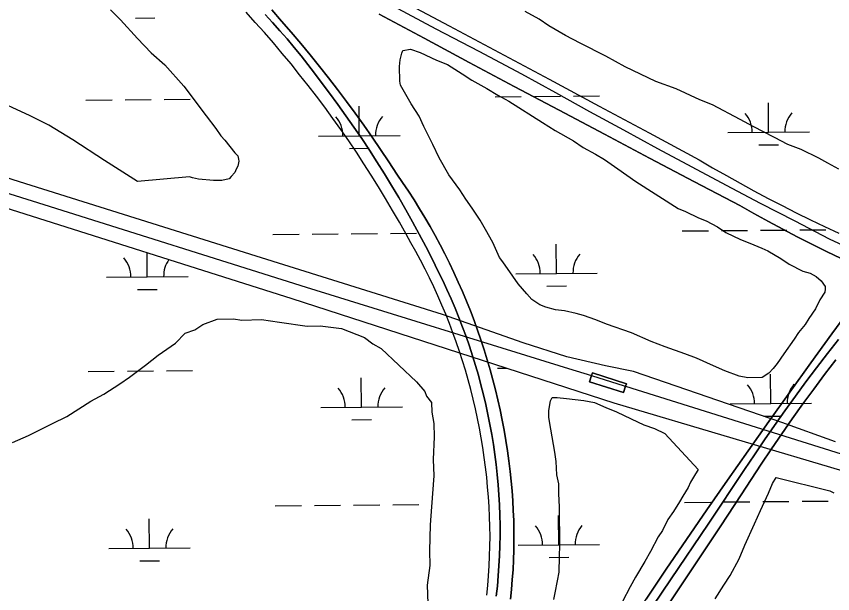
# Model space of a CAD drawing. Extents: x 3568792 to 3606828, y 529143 to 554785.
# Drawn here: x 3599990 to 3600991, y 537336 to 538044 of the extents above; entities that cross this region are included whole.
import ezdxf

# ---------------------------------------------------------------- set-up
doc = ezdxf.new("R2010")
doc.units = 0
for name, color, linetype in [('V-BRDG-OTLN', 7, 'Continuous'), ('V-RAIL-TRAK', 7, 'Continuous'), ('V-ROAD-CNTR', 7, 'Continuous'), ('V-SITE-VEGE', 7, 'Continuous'), ('V-WETL-SWMP', 7, 'Continuous')]:
    doc.layers.add(name, color=color, linetype=linetype)

msp = doc.modelspace()

# ---------------------------------------------------------------- linework, layer by layer
at = {"layer": 'V-BRDG-OTLN'}
for points in [[(3600460, 538065.4), (3600521.2, 538032.6), (3600582.5, 537999.8), (3600643.7, 537967), (3600704.9, 537934.2), (3600766.2, 537901.4), (3600827.4, 537868.5), (3600844.1, 537858.7), (3600860.9, 537849), (3600877.8, 537839.5), (3600894.8, 537830.2), (3600912, 537821.1), (3600929.2, 537812.2), (3600946.5, 537803.4), (3600963.9, 537794.8), (3600981.4, 537786.5), (3600999, 537778.3)], [(3600567.1, 537334.5), (3600568.3, 537346.4), (3600569.3, 537358.4), (3600570.1, 537370.4), (3600570.6, 537382.4), (3600571, 537394.5), (3600571.2, 537406.5), (3600571, 537418.6), (3600570.6, 537430.8), (3600570, 537442.9), (3600569.2, 537455.1), (3600568.2, 537467.2), (3600567.1, 537479.3), (3600565.7, 537491.4), (3600564.1, 537503.4), (3600562.3, 537515.5), (3600560.3, 537527.5), (3600558.1, 537539.4), (3600555.7, 537551.3), (3600553.2, 537563.2), (3600550.4, 537575.1), (3600547.4, 537586.8), (3600544.3, 537598.6), (3600540.9, 537610.3), (3600537.3, 537621.9), (3600533.6, 537633.5), (3600529.7, 537645), (3600525.6, 537656.4), (3600521.3, 537667.8), (3600516.8, 537679.1), (3600512.1, 537690.3), (3600507.2, 537701.4), (3600502.2, 537712.5), (3600496.9, 537723.5), (3600491.5, 537734.4), (3600485.9, 537745.2), (3600480.2, 537755.9), (3600474.2, 537766.5), (3600468.1, 537777), (3600460, 537791.7), (3600451.6, 537806.3), (3600443.1, 537820.8), (3600434.4, 537835.2), (3600425.5, 537849.4), (3600416.4, 537863.6), (3600407.2, 537877.7), (3600397.8, 537891.6), (3600388.2, 537905.4), (3600378.4, 537919.1), (3600368.5, 537932.7), (3600358.4, 537946.2), (3600348.2, 537959.5), (3600337.7, 537972.7), (3600327.2, 537985.8), (3600316.4, 537998.8), (3600305.5, 538011.6), (3600294.5, 538024.3), (3600283.2, 538036.8), (3600271.9, 538049.2)], [(3600596.2, 537329.7), (3600597.4, 537341.7), (3600598.4, 537353.7), (3600599.3, 537365.8), (3600599.9, 537377.9), (3600600.2, 537389.9), (3600600.4, 537402), (3600600.4, 537414.1), (3600600.2, 537426.2), (3600599.7, 537438.3), (3600599.1, 537450.3), (3600598.2, 537462.4), (3600597.1, 537474.4), (3600595.8, 537486.4), (3600594.3, 537499.1), (3600592.5, 537511.7), (3600590.6, 537524.2), (3600588.4, 537536.8), (3600586.1, 537549.2), (3600583.5, 537561.7), (3600580.7, 537574.1), (3600577.8, 537586.5), (3600574.6, 537598.8), (3600571.2, 537611), (3600567.7, 537623.2), (3600563.9, 537635.4), (3600560, 537647.5), (3600555.8, 537659.5), (3600551.5, 537671.4), (3600547, 537683.3), (3600542.2, 537695.1), (3600537.3, 537706.9), (3600532.2, 537718.5), (3600526.9, 537730.1), (3600521.5, 537741.5), (3600515.8, 537752.9), (3600509.9, 537764.2), (3600503.9, 537775.4), (3600497.7, 537786.5), (3600491.3, 537797.5), (3600484.8, 537808.4), (3600478, 537819.1), (3600471.1, 537829.8), (3600464, 537840.4), (3600456.8, 537850.8), (3600446.9, 537865.9), (3600436.9, 537881), (3600426.6, 537895.9), (3600416.2, 537910.7), (3600405.7, 537925.4), (3600395, 537939.9), (3600384.1, 537954.4), (3600373.1, 537968.7), (3600361.9, 537982.9), (3600350.5, 537997), (3600339, 538011), (3600327.4, 538024.8), (3600315.5, 538038.5), (3600303.6, 538052.1)], [(3600303.6, 538052.1), (3600315.5, 538038.5), (3600327.4, 538024.8), (3600339, 538011), (3600350.5, 537997), (3600361.9, 537982.9), (3600373.1, 537968.7), (3600384.1, 537954.4), (3600395, 537939.9), (3600405.7, 537925.4), (3600416.2, 537910.7), (3600426.6, 537895.9), (3600436.9, 537881), (3600446.9, 537865.9), (3600456.8, 537850.8), (3600464, 537840.4), (3600471.1, 537829.8), (3600478, 537819.1), (3600484.8, 537808.4), (3600491.3, 537797.5)], [(3600451.9, 538057.1), (3600504.5, 538029.1), (3600557.2, 538001.4), (3600609.9, 537973.8), (3600651.5, 537950.7), (3600693.1, 537927.7), (3600734.8, 537904.9), (3600776.6, 537882.2), (3600818.5, 537859.7), (3600860.5, 537837.4), (3600902.5, 537815.3), (3600944.7, 537793.4), (3600987, 537771.6), (3601003.7, 537763.8)], [(3600295.2, 538046.4), (3600304.4, 538036.6), (3600313.4, 538026.6), (3600322.3, 538016.5), (3600331, 538006.2), (3600339.5, 537995.7), (3600347.9, 537985.2), (3600356, 537974.5), (3600364, 537963.6), (3600374.3, 537950), (3600384.5, 537936.3), (3600394.4, 537922.4), (3600404.2, 537908.4), (3600413.8, 537894.3), (3600423.3, 537880.1), (3600432.5, 537865.7), (3600441.6, 537851.2), (3600450.5, 537836.7), (3600459.2, 537822), (3600467.8, 537807.2), (3600476.1, 537792.3), (3600484.3, 537777.3), (3600492.3, 537762.1), (3600500, 537746.9), (3600507.6, 537731.6), (3600513.1, 537720.5), (3600518.3, 537709.2), (3600523.4, 537697.9), (3600528.3, 537686.4), (3600532.9, 537674.9), (3600537.4, 537663.3), (3600541.7, 537651.7), (3600545.8, 537639.9), (3600549.6, 537628.1), (3600553.3, 537616.2), (3600556.8, 537604.3), (3600560, 537592.3), (3600563.1, 537580.3), (3600565.9, 537568.2), (3600568.5, 537556), (3600571, 537543.9), (3600573.2, 537531.6), (3600575.2, 537519.4), (3600577, 537507.1), (3600578.6, 537494.7), (3600579.9, 537482.4), (3600581.1, 537470), (3600582.1, 537457.6), (3600582.8, 537445.2), (3600583.3, 537432.8), (3600583.5, 537420.4), (3600583.4, 537407.9), (3600583.1, 537395.5), (3600582.7, 537383), (3600582, 537370.6), (3600581.2, 537358.2), (3600580.1, 537345.8), (3600578.8, 537333.4)], [(3600435.3, 538046.9), (3600490.4, 538017.3), (3600545.6, 537987.8), (3600600.8, 537958.4), (3600656.1, 537929), (3600711.4, 537899.7), (3600766.7, 537870.5), (3600822, 537841.3), (3600877.4, 537812.2), (3600894.8, 537802.4), (3600912.4, 537792.7), (3600930, 537783.2), (3600947.8, 537773.9), (3600965.7, 537764.8), (3600983.6, 537755.9), (3601001.7, 537747.2)], [(3601001.7, 537747.2), (3600983.6, 537755.9), (3600965.7, 537764.8), (3600947.8, 537773.9), (3600930, 537783.2), (3600912.4, 537792.7), (3600894.8, 537802.4), (3600877.4, 537812.2), (3600822, 537841.3), (3600766.7, 537870.5), (3600711.4, 537899.7), (3600656.1, 537929), (3600600.8, 537958.4), (3600545.6, 537987.8), (3600490.4, 538017.3), (3600435.3, 538046.9)], [(3600491.3, 537797.5), (3600497.7, 537786.5), (3600503.9, 537775.4), (3600509.9, 537764.2), (3600515.8, 537752.9), (3600521.5, 537741.5), (3600526.9, 537730.1), (3600532.2, 537718.5), (3600537.3, 537706.9), (3600542.2, 537695.1), (3600547, 537683.3), (3600551.5, 537671.4), (3600555.8, 537659.5), (3600560, 537647.5), (3600563.9, 537635.4), (3600567.7, 537623.2), (3600571.2, 537611), (3600574.6, 537598.8), (3600577.8, 537586.5), (3600580.7, 537574.1), (3600583.5, 537561.7), (3600586.1, 537549.2), (3600588.4, 537536.8), (3600590.6, 537524.2), (3600592.5, 537511.7), (3600594.3, 537499.1), (3600595.8, 537486.4), (3600597.1, 537474.4), (3600598.2, 537462.4), (3600599.1, 537450.3), (3600599.7, 537438.3), (3600600.2, 537426.2), (3600600.4, 537414.1), (3600600.4, 537402), (3600600.2, 537389.9), (3600599.9, 537377.9), (3600599.3, 537365.8), (3600598.4, 537353.7), (3600597.4, 537341.7), (3600596.2, 537329.7)], [(3600660.6, 537176.8), (3600673.9, 537195.9), (3600687.1, 537215.1), (3600700.1, 537234.4), (3600712.9, 537253.8), (3600725.5, 537273.3), (3600737.9, 537293), (3600762.5, 537329.7), (3600787.1, 537366.3), (3600812, 537402.7), (3600837, 537439.1), (3600862.2, 537475.4), (3600887.5, 537511.6), (3600913, 537547.6), (3600938.6, 537583.6), (3600964.4, 537619.4), (3600990.4, 537655.1), (3601016.5, 537690.7)], [(3601016.5, 537690.7), (3600990.4, 537655.1), (3600964.4, 537619.4), (3600938.6, 537583.6), (3600913, 537547.6), (3600887.5, 537511.6), (3600862.2, 537475.4), (3600837, 537439.1), (3600812, 537402.7), (3600787.1, 537366.3), (3600762.5, 537329.7)], [(3600748.1, 537287.9), (3600793.4, 537354.7), (3600838.5, 537421.6), (3600883.3, 537488.6), (3600895.4, 537506.8), (3600907.7, 537524.9), (3600920.1, 537542.8), (3600932.8, 537560.7), (3600945.5, 537578.4), (3600958.5, 537596), (3600971.6, 537613.5), (3600984.9, 537630.9), (3600998.3, 537648.2)], [(3600778, 537305.6), (3600803.6, 537343.5), (3600828.9, 537381.5), (3600854.1, 537419.6), (3600879.2, 537457.8), (3600891.3, 537476.6), (3600903.7, 537495.4), (3600916.2, 537514), (3600928.9, 537532.5), (3600941.8, 537550.9), (3600954.8, 537569.1), (3600968, 537587.3), (3600981.4, 537605.3), (3600995, 537623.2)], [(3600995, 537623.2), (3600981.4, 537605.3), (3600968, 537587.3), (3600954.8, 537569.1), (3600941.8, 537550.9), (3600928.9, 537532.5), (3600916.2, 537514), (3600903.7, 537495.4), (3600891.3, 537476.6), (3600879.2, 537457.8), (3600854.1, 537419.6), (3600828.9, 537381.5), (3600803.6, 537343.5), (3600778, 537305.6)]]:
    msp.add_lwpolyline(points, dxfattribs=at)
for points in [[(3600696.7, 537607.2), (3600738.3, 537593.9), (3600737.3, 537590.8), (3600734.7, 537583), (3600693.1, 537596.2), (3600695.6, 537603.9)], [(3600696.7, 537607.2), (3600695.6, 537603.9), (3600693.1, 537596.2), (3600734.7, 537583), (3600737.3, 537590.8), (3600738.3, 537593.9)]]:
    msp.add_lwpolyline(points, close=True, dxfattribs=at)
at = {"layer": 'V-RAIL-TRAK'}
for p, q in [((3600695.6, 537603.9), (3600735.7, 537591.3)), ((3600735.7, 537591.3), (3600737.3, 537590.8))]:
    msp.add_line(p, q, dxfattribs=at)
for points in [[(3599482.2, 537983.5), (3599670.7, 537924.1), (3600023.9, 537813.6), (3600345.6, 537712.2), (3600667.3, 537612.7), (3600695.6, 537603.9)], [(3600737.3, 537590.8), (3601057.6, 537490.3), (3601472.6, 537358.8), (3601804.8, 537256.6), (3602122.6, 537155.7)]]:
    msp.add_lwpolyline(points, dxfattribs=at)
at = {"layer": 'V-ROAD-CNTR'}
for points in [[(3600451.9, 538057.1), (3600504.5, 538029.1), (3600557.2, 538001.4), (3600609.9, 537973.8), (3600651.5, 537950.7), (3600693.1, 537927.7), (3600734.8, 537904.9), (3600776.6, 537882.2), (3600818.5, 537859.7), (3600860.5, 537837.4), (3600902.5, 537815.3), (3600944.7, 537793.4), (3600987, 537771.6), (3601003.7, 537763.8)], [(3600578.8, 537333.4), (3600580.1, 537345.8), (3600581.2, 537358.2), (3600582, 537370.6), (3600582.7, 537383), (3600583.1, 537395.5), (3600583.4, 537407.9), (3600583.5, 537420.4), (3600583.3, 537432.8), (3600582.8, 537445.2), (3600582.1, 537457.6), (3600581.1, 537470), (3600579.9, 537482.4), (3600578.6, 537494.7), (3600577, 537507.1), (3600575.2, 537519.4), (3600573.2, 537531.6), (3600571, 537543.9), (3600568.5, 537556), (3600565.9, 537568.2), (3600563.1, 537580.3), (3600560, 537592.3), (3600556.8, 537604.3), (3600553.3, 537616.2), (3600549.6, 537628.1), (3600545.8, 537639.9), (3600541.7, 537651.7), (3600537.4, 537663.3), (3600532.9, 537674.9), (3600528.3, 537686.4), (3600523.4, 537697.9), (3600518.3, 537709.2), (3600513.1, 537720.5), (3600507.6, 537731.6), (3600500, 537746.9), (3600492.3, 537762.1), (3600484.3, 537777.3), (3600476.1, 537792.3), (3600467.8, 537807.2), (3600459.2, 537822), (3600450.5, 537836.7), (3600441.6, 537851.2), (3600432.5, 537865.7), (3600423.3, 537880.1), (3600413.8, 537894.3), (3600404.2, 537908.4), (3600394.4, 537922.4), (3600384.5, 537936.3), (3600374.3, 537950), (3600364, 537963.6), (3600356, 537974.5), (3600347.9, 537985.2), (3600339.5, 537995.7), (3600331, 538006.2), (3600322.3, 538016.5), (3600313.4, 538026.6), (3600304.4, 538036.6), (3600295.2, 538046.4)], [(3600998.3, 537648.2), (3600984.9, 537630.9), (3600971.6, 537613.5), (3600958.5, 537596), (3600945.5, 537578.4), (3600932.8, 537560.7), (3600920.1, 537542.8), (3600907.7, 537524.9), (3600895.4, 537506.8), (3600883.3, 537488.6), (3600838.5, 537421.6), (3600793.4, 537354.7), (3600748.1, 537287.9), (3600702.6, 537221.3), (3600656.9, 537154.8)]]:
    msp.add_lwpolyline(points, dxfattribs=at)
at = {"layer": 'V-SITE-VEGE'}
for points in [[(3600105.7, 538052.2), (3600118.2, 538040), (3600139, 538017), (3600155.6, 537999.4), (3600172.2, 537984.6), (3600195.8, 537958.8), (3600222.9, 537922.2), (3600234.7, 537906.6), (3600241, 537897.8), (3600245.9, 537892.4), (3600258.4, 537876.8), (3600261.8, 537873.4), (3600262.6, 537869.3), (3600263.3, 537866.6), (3600262, 537860.4), (3600260, 537857), (3600258, 537852.9), (3600253.9, 537848), (3600251.2, 537845.2), (3600242.3, 537843.1), (3600232.1, 537843), (3600213.6, 537844.8), (3600206.1, 537846.1), (3600202.6, 537847.4), (3600139, 537841.8)], [(3600998.9, 537857), (3600985.2, 537864.3), (3600974.2, 537870.4), (3600952.8, 537881.1), (3600936.3, 537887), (3600919.8, 537895.7), (3600893.6, 537909.1), (3600877.8, 537917.8), (3600844, 537935.9), (3600828.2, 537941.8), (3600799.3, 537955.2), (3600774.6, 537964.4), (3600736.7, 537982.5), (3600713.3, 537995.2), (3600681.7, 538011.2), (3600663.8, 538020.6), (3600643.1, 538032.6), (3600631.4, 538040.7), (3600614.1, 538050.1)], [(3600139, 537841.8), (3600098.4, 537867.4), (3600059.7, 537892.9), (3600030.1, 537911), (3600007.4, 537922.4), (3599957.2, 537945)], [(3599985.4, 537521.7), (3600005.1, 537530.2), (3600034.7, 537545.1), (3600052.4, 537553.6), (3600081.8, 537572.5), (3600097.5, 537580.9), (3600117.2, 537593.5), (3600128.9, 537601.8), (3600148.5, 537616.4), (3600164.1, 537628.8), (3600185.6, 537643.5), (3600197.3, 537655.8), (3600209.1, 537660.1), (3600218.9, 537666.4), (3600236.7, 537672.9), (3600256.7, 537673.5), (3600266.7, 537671.8), (3600290.7, 537672.5), (3600312.8, 537669.2), (3600346.9, 537664.2), (3600362.9, 537664.6), (3600388.9, 537661.4), (3600417.2, 537650.3), (3600427.4, 537642.6), (3600437.6, 537636.9), (3600480.8, 537596.2), (3600491.1, 537584.5), (3600493.3, 537578.6), (3600499.5, 537570.7), (3600499.8, 537558.8), (3600502.3, 537544.9), (3600502.7, 537528.9), (3600501.6, 537500.9), (3600502.1, 537480.9), (3600499.3, 537442.9), (3600497.9, 537420.8)], [(3600649.5, 537329.3), (3600650.8, 537337.6), (3600654, 537352), (3600655.9, 537362.9), (3600656.4, 537382.1), (3600656.9, 537395.8), (3600656.3, 537442.3), (3600655.4, 537459.4), (3600655.3, 537471), (3600653.1, 537482), (3600652.2, 537498.4), (3600650.7, 537510), (3600645.6, 537538), (3600643.4, 537552.3), (3600643.3, 537561.2), (3600645.2, 537572.9), (3600647.2, 537577), (3600653.4, 537577.1), (3600665, 537575.8), (3600686.2, 537573.4), (3600699.3, 537570.8), (3600713, 537564.8), (3600726.1, 537559.5), (3600744, 537550.8), (3600759.8, 537543.5), (3600772.9, 537538.8), (3600785.3, 537532.8), (3600826.2, 537488.8), (3600820.8, 537479.2), (3600816.8, 537473), (3600814.1, 537466.8), (3600807.4, 537455.8), (3600803.4, 537448.9), (3600796, 537437.2), (3600789.3, 537427.5), (3600782.6, 537413.7), (3600777.2, 537406.1), (3600767.8, 537388.2), (3600761.1, 537375.8), (3600749.7, 537356.5), (3600743, 537344.8), (3600733.7, 537326.9)], [(3600847.2, 537330.3), (3600858, 537346.9), (3600865.4, 537358.6), (3600876.7, 537379.3), (3600883.4, 537395.8), (3600895.4, 537421.9), (3600902.7, 537438.4), (3600912.7, 537459.8), (3600917.4, 537471.5), (3600922.1, 537479)], [(3600922.1, 537479), (3600987.9, 537462.7), (3600992.8, 537460)], [(3600497.9, 537420.8), (3600496.9, 537388.8), (3600497.4, 537370.9), (3600494.1, 537346.8), (3600495.1, 537312.8)]]:
    msp.add_lwpolyline(points, dxfattribs=at)
msp.add_lwpolyline([(3600750.1, 537841.7), (3600801.8, 537808.8), (3600810.7, 537804.8), (3600826.6, 537797.4), (3600836.2, 537793.4), (3600850, 537786.1), (3600860.3, 537779.4), (3600878.2, 537770.7), (3600889.9, 537766), (3600904.3, 537760), (3600911.9, 537756.7), (3600927.7, 537747.3), (3600938.1, 537740.6), (3600954.6, 537731.9), (3600963.5, 537729.3), (3600971.1, 537725.3), (3600977.3, 537719.9), (3600982.2, 537713.1), (3600982.2, 537709.7), (3600981.6, 537706.2), (3600975.6, 537696.6), (3600970.2, 537685.6), (3600962.1, 537673.8), (3600957.4, 537666.3), (3600949.4, 537656.6), (3600944, 537648.3), (3600931.2, 537630.4), (3600923.1, 537618.6), (3600918.4, 537612.4), (3600913, 537606.9), (3600904.9, 537601.3), (3600887.1, 537601.1), (3600876.8, 537603), (3600858.9, 537609.7), (3600845.2, 537615.6), (3600824.5, 537625), (3600810.1, 537630.3), (3600786, 537638.9), (3600768.8, 537645.5), (3600744.8, 537656.2), (3600713.9, 537666.8), (3600700.8, 537672.1), (3600685.7, 537677.4), (3600676.7, 537680), (3600662.3, 537683.2), (3600651.4, 537684.5), (3600639.7, 537687.8), (3600632.1, 537690.4), (3600622.5, 537697.1), (3600616.2, 537703.9), (3600605.8, 537716.1), (3600598.9, 537725.6), (3600587, 537743.2), (3600582.9, 537748.7), (3600574.4, 537767), (3600565.4, 537782.7), (3600559.1, 537794.2), (3600549.3, 537809.1), (3600541.6, 537820), (3600534, 537831.5), (3600520.8, 537849.9), (3600508.9, 537870.9), (3600501.1, 537887.3), (3600489.9, 537909), (3600484.3, 537921.9), (3600474.5, 537936.9), (3600461.3, 537960), (3600460.5, 537964.8), (3600460.3, 537982.6), (3600460.9, 537990.8), (3600462.9, 537999), (3600464.2, 538002.4), (3600473.7, 538003.9), (3600485.4, 538000), (3600505.4, 537990.6), (3600519.1, 537985.3), (3600537.1, 537973.9), (3600548.8, 537965.8), (3600567.4, 537955.8), (3600580.5, 537947.7), (3600594.2, 537940.4), (3600635.6, 537914.2), (3600650.8, 537904.1), (3600673.5, 537891.4), (3600685.2, 537883.3), (3600700.4, 537875.3), (3600711.4, 537868.6), (3600728, 537857.1)], close=True, dxfattribs=at)
at = {"layer": 'V-WETL-SWMP'}
for p, q in [((3600136.2, 538042), (3600160.2, 538042.2)), ((3599994, 537841.5), (3599497.1, 537992.9)), ((3600075.6, 537941.5), (3600107.6, 537941.7)), ((3600123.6, 537941.9), (3600155.6, 537942.1)), ((3600171.6, 537942.3), (3600203.6, 537942.5)), ((3600577.5, 537945.7), (3600609.5, 537946)), ((3600625.5, 537946.1), (3600657.5, 537946.4)), ((3600673.5, 537946.5), (3600705.5, 537946.8)), ((3600410.8, 537897.9), (3600410.5, 537933.9)), ((3600912.7, 537902.1), (3600912.4, 537938.1)), ((3600862.7, 537901.7), (3600962.7, 537902.5)), ((3600360.8, 537897.4), (3600460.8, 537898.3)), ((3600398.9, 537882.3), (3600422.9, 537882.5)), ((3600900.8, 537886.6), (3600924.8, 537886.8)), ((3600284.4, 537750.1), (3599994, 537841.5)), ((3599949.9, 537818.2), (3600327.9, 537698.5)), ((3600806.9, 537781.1), (3600838.9, 537781.4)), ((3600854.9, 537781.5), (3600886.9, 537781.8)), ((3600902.9, 537781.9), (3600934.9, 537782.2)), ((3600950.9, 537782.3), (3600982.9, 537782.6)), ((3600305, 537776.9), (3600337, 537777.2)), ((3600353, 537777.3), (3600385, 537777.6)), ((3600401, 537777.7), (3600433, 537778)), ((3600449, 537778.1), (3600481, 537778.4)), ((3600652.7, 537729.1), (3600652.4, 537765.1)), ((3600150.8, 537724.8), (3600150.6, 537754.6)), ((3600512.8, 537678.9), (3600284.4, 537750.1)), ((3600602.7, 537728.7), (3600702.7, 537729.5)), ((3600100.8, 537724.4), (3600200.8, 537725.3)), ((3600138.9, 537709.3), (3600162.9, 537709.5)), ((3600640.8, 537713.5), (3600664.8, 537713.8)), ((3600327.9, 537698.5), (3600723, 537570.5)), ((3600611.9, 537644), (3600512.8, 537678.9)), ((3600665.2, 537626.7), (3600611.9, 537644)), ((3600712.8, 537615.9), (3600665.2, 537626.7)), ((3600078.4, 537608.8), (3600110.4, 537609.1)), ((3600126.4, 537609.2), (3600158.4, 537609.5)), ((3600174.4, 537609.6), (3600206.4, 537609.9)), ((3600580.3, 537613), (3600591.3, 537613.1)), ((3600747, 537608.7), (3600712.8, 537615.9)), ((3600928.9, 537546.4), (3600747, 537608.7)), ((3600413.6, 537565.2), (3600413.3, 537601.2)), ((3600915.5, 537569.4), (3600915.2, 537605.4)), ((3600723, 537570.5), (3601032.3, 537478.4)), ((3600865.5, 537569), (3600965.5, 537569.9)), ((3600363.6, 537564.8), (3600463.6, 537565.6)), ((3600401.7, 537549.7), (3600425.7, 537549.9)), ((3600906.9, 537553.9), (3600927.6, 537554.1)), ((3600994.6, 537522.5), (3600928.9, 537546.4)), ((3600809.7, 537448.4), (3600841.7, 537448.7)), ((3600857.7, 537448.9), (3600889.7, 537449.1)), ((3600905.7, 537449.3), (3600937.7, 537449.5)), ((3600953.7, 537449.7), (3600985.7, 537449.9)), ((3600307.8, 537444.2), (3600339.8, 537444.5)), ((3600355.8, 537444.6), (3600387.8, 537444.9)), ((3600403.8, 537445), (3600435.8, 537445.3)), ((3600451.8, 537445.4), (3600483.8, 537445.7)), ((3600655.5, 537396.4), (3600655.2, 537432.4)), ((3600153.6, 537392.2), (3600153.3, 537428.2)), ((3600103.6, 537391.7), (3600203.6, 537392.6)), ((3600605.5, 537396), (3600705.5, 537396.8)), ((3600643.6, 537380.9), (3600667.6, 537381.1)), ((3600141.8, 537376.6), (3600165.8, 537376.8))]:
    msp.add_line(p, q, dxfattribs=at)
for centre, start, end in [((3600355.6, 537897.9), 359.7115, 41.2552), ((3600466, 537898.8), 139.7115, 181.2552), ((3600857.5, 537902.1), 359.7115, 41.2552), ((3600967.9, 537903), 139.7115, 181.2552), ((3600597.5, 537729.1), 359.7115, 41.2552), ((3600708, 537730), 139.7115, 181.2552), ((3600095.6, 537724.8), 359.7115, 41.2552), ((3600206.1, 537725.8), 144.6603, 181.2552), ((3600468.8, 537566.1), 139.7115, 181.2552), ((3600860.3, 537569.4), 359.7115, 41.2552), ((3600970.7, 537570.4), 139.7115, 181.2552), ((3600358.4, 537565.2), 359.7115, 41.2552), ((3600600.3, 537396.4), 359.7115, 41.2552), ((3600710.7, 537397.3), 139.7115, 181.2552), ((3600098.4, 537392.2), 359.7115, 41.2552), ((3600208.9, 537393.1), 139.7115, 181.2552)]:
    msp.add_arc(centre, 35.2, start, end, dxfattribs=at)

doc.saveas('drawing.dxf')
